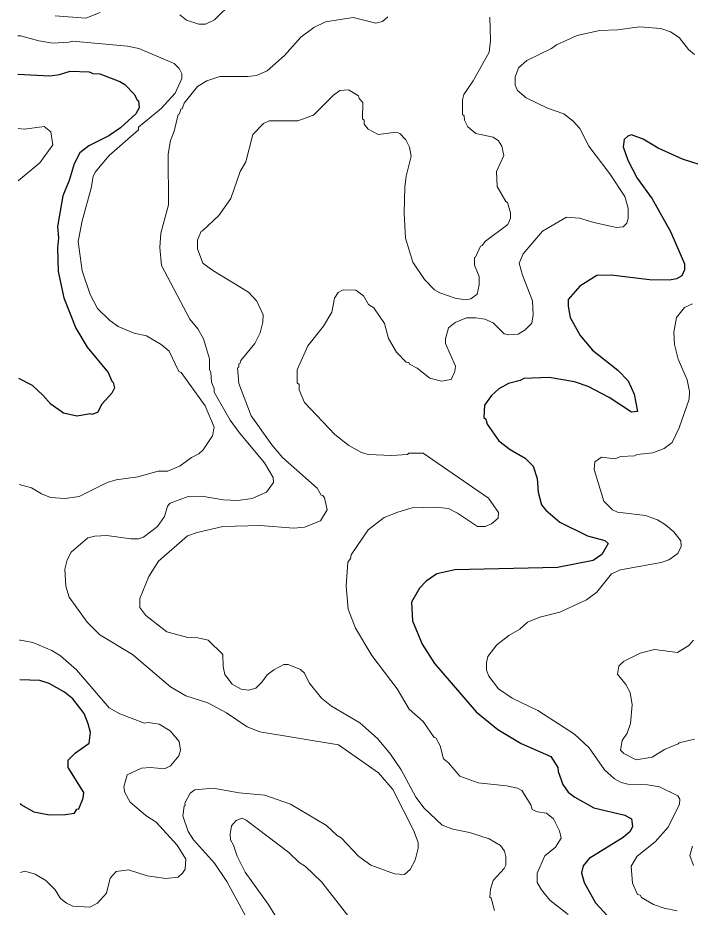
# Model space of a CAD drawing. Extents: x 447.8 to 473.9, y 7733.1 to 7760.8.
# Drawn here: x 447.809 to 449.42, y 7748.341 to 7750.473 of the extents above; entities that cross this region are included whole.
import ezdxf

# ---------------------------------------------------------------- set-up
doc = ezdxf.new("R2010")
doc.units = 0
doc.header["$LTSCALE"] = 0.032
doc.layers.add('1', color=7, linetype='Continuous', lineweight=25)
doc.layers.add('2', color=7, linetype='Continuous', lineweight=13)

msp = doc.modelspace()

# ---------------------------------------------------------------- linework, layer by layer
at = {"layer": '1'}
for points in [[(447.8092, 7750.3378), (447.8856, 7750.3338), (447.9089, 7750.3369), (447.9345, 7750.3449), (447.9797, 7750.3433), (447.9886, 7750.3394), (448.0054, 7750.3385), (448.0535, 7750.3201), (448.0655, 7750.3129), (448.0885, 7750.2893), (448.0954, 7750.2754), (448.0984, 7750.2741), (448.0999, 7750.257), (448.0918, 7750.2429), (448.0549, 7750.2093), (448.0272, 7750.1899), (447.979, 7750.1662), (447.9576, 7750.1494), (447.944, 7750.1228), (447.9324, 7750.0833), (447.9167, 7750.0459), (447.9045, 7749.9731), (447.9068, 7749.9454), (447.9045, 7749.9213), (447.9059, 7749.8652), (447.9194, 7749.8016), (447.9481, 7749.7287), (447.9753, 7749.6835), (448.0258, 7749.6229), (448.0341, 7749.6018), (448.0378, 7749.5989), (448.0407, 7749.5858), (448.0345, 7749.5734), (448.0102, 7749.5471), (448.0001, 7749.527), (447.9866, 7749.522), (447.9834, 7749.524), (447.9502, 7749.5178), (447.9189, 7749.525), (447.8882, 7749.5469), (447.8694, 7749.5688), (447.8443, 7749.5914), (447.8114, 7749.608)], [(449.4641, 7750.1145), (449.4019, 7750.1341), (449.3439, 7750.1606), (449.3081, 7750.1817), (449.2799, 7750.1925), (449.2707, 7750.1895), (449.2618, 7750.1809), (449.2599, 7750.1641), (449.271, 7750.1321), (449.2933, 7750.089), (449.3292, 7750.0394), (449.3731, 7749.9607), (449.4064, 7749.8835), (449.4065, 7749.8685), (449.4006, 7749.8543), (449.3876, 7749.8473), (449.371, 7749.8439), (449.3229, 7749.8448), (449.2311, 7749.8561), (449.1964, 7749.8553), (449.156, 7749.8297), (449.1278, 7749.7974), (449.1277, 7749.7817), (449.1326, 7749.7547), (449.1568, 7749.7112), (449.1864, 7749.6762), (449.2474, 7749.6281), (449.272, 7749.6024), (449.2862, 7749.571), (449.2941, 7749.5292), (449.2796, 7749.5275), (449.2259, 7749.5628), (449.1758, 7749.5893), (449.143, 7749.6005), (449.0828, 7749.6108), (449.0216, 7749.6084), (449.0133, 7749.6034), (448.9847, 7749.5962), (448.962, 7749.5836), (448.9439, 7749.568)], [(448.9439, 7749.568), (448.9275, 7749.5442), (448.9258, 7749.5146), (448.9304, 7749.511), (448.9337, 7749.4986), (448.9621, 7749.459)], [(448.9621, 7749.459), (448.9887, 7749.4384), (449.0248, 7749.4171), (449.044, 7749.3979), (449.0539, 7749.3686), (449.0564, 7749.3363), (449.064, 7749.3059), (449.0745, 7749.2927), (449.1081, 7749.2637), (449.1746, 7749.2309), (449.2158, 7749.2202), (449.2235, 7749.2127), (449.2088, 7749.1863), (449.1879, 7749.1722), (449.1028, 7749.1556), (448.8564, 7749.1498), (448.8135, 7749.1402), (448.7874, 7749.1222), (448.7715, 7749.1054), (448.7526, 7749.0724), (448.755, 7749.0272), (448.7779, 7748.9714), (448.8073, 7748.925), (448.9075, 7748.8097), (448.9592, 7748.767), (449.0156, 7748.7334), (449.0861, 7748.7023), (449.1035, 7748.6759), (449.1038, 7748.6662), (449.1155, 7748.6355), (449.1277, 7748.6168), (449.144, 7748.6047), (449.1895, 7748.5793), (449.2638, 7748.5618), (449.2798, 7748.5525), (449.2822, 7748.5343), (449.2766, 7748.5223), (449.2595, 7748.5083), (449.1787, 7748.4577), (449.1642, 7748.4405), (449.1598, 7748.4236), (449.166, 7748.4002), (449.1931, 7748.3517), (449.2314, 7748.3111)], [(447.8146, 7748.5897), (447.8165, 7748.587), (447.8475, 7748.57), (447.8849, 7748.5623), (447.9234, 7748.563), (447.9451, 7748.5663), (447.9506, 7748.5761), (447.9556, 7748.577), (447.966, 7748.602), (447.9669, 7748.6156), (447.9297, 7748.6757), (447.9294, 7748.6933), (447.9475, 7748.7111), (447.9798, 7748.7343), (447.983, 7748.7595), (447.978, 7748.7807), (447.9677, 7748.8051), (447.9411, 7748.8406), (447.9213, 7748.8561), (447.8839, 7748.8771), (447.8615, 7748.8843), (447.8137, 7748.8858)]]:
    msp.add_lwpolyline(points, dxfattribs=at)
at = {"layer": '2'}
for points in [[(448.3233, 7750.5106), (448.2807, 7750.4685), (448.2592, 7750.4581), (448.2426, 7750.4581), (448.2131, 7750.467), (448.1975, 7750.4798)], [(448.0065, 7750.4856), (447.9717, 7750.4725), (447.8986, 7750.4779)], [(448.2214, 7749.7503), (448.153, 7749.8789), (448.1498, 7749.9222), (448.1514, 7749.957), (448.1705, 7750.0243), (448.169, 7750.1465), (448.1747, 7750.1791), (448.1835, 7750.201), (448.1935, 7750.2412), (448.1963, 7750.2429), (448.1994, 7750.254), (448.2028, 7750.2549), (448.2075, 7750.268), (448.2395, 7750.3081), (448.262, 7750.3216), (448.2931, 7750.3322), (448.3604, 7750.3322), (448.3811, 7750.3351), (448.4069, 7750.3462), (448.4485, 7750.3824), (448.4872, 7750.4267), (448.5187, 7750.4494), (448.5468, 7750.4633), (448.6127, 7750.474), (448.6672, 7750.4605), (448.6827, 7750.4645), (448.6961, 7750.4755)], [(448.9402, 7750.4746), (448.9418, 7750.4186), (448.9386, 7750.3905), (448.9004, 7750.3219), (448.8776, 7750.2888)], [(449.4305, 7750.3848), (449.4166, 7750.3973), (449.3938, 7750.4256), (449.3732, 7750.4394), (449.3502, 7750.4476), (449.2989, 7750.4516), (449.2468, 7750.4442), (449.2034, 7750.4428), (449.1496, 7750.4308), (449.0997, 7750.4083), (449.088, 7750.3993), (449.0288, 7750.3704), (449.0092, 7750.353), (449.0011, 7750.3308), (449.0011, 7750.3117), (449.0069, 7750.2991), (449.0272, 7750.281), (449.0786, 7750.2566), (449.1175, 7750.2425), (449.1402, 7750.225), (449.1563, 7750.2074), (449.1778, 7750.1654), (449.2282, 7750.0987), (449.264, 7750.0448), (449.2719, 7750.0163), (449.2719, 7749.9919), (449.2684, 7749.981), (449.2596, 7749.9718), (449.244, 7749.9707), (449.1892, 7749.9825), (449.1553, 7749.993), (449.124, 7749.9954), (449.0665, 7749.9616), (449.0205, 7749.9076), (449.0107, 7749.8845), (449.0184, 7749.8561), (449.0428, 7749.7948), (449.0443, 7749.7607), (449.0412, 7749.7411), (449.0248, 7749.7251), (449.0079, 7749.7144), (448.9857, 7749.7134), (448.9749, 7749.7157), (448.9482, 7749.7421), (448.9279, 7749.7509), (448.9064, 7749.7542), (448.8846, 7749.7535), (448.8569, 7749.7424), (448.841, 7749.7295), (448.8343, 7749.7034), (448.8344, 7749.6922), (448.8583, 7749.6379), (448.8567, 7749.6252), (448.8476, 7749.6063), (448.8243, 7749.602), (448.7965, 7749.6089), (448.766, 7749.633), (448.7481, 7749.6429), (448.7462, 7749.6466), (448.7399, 7749.6476), (448.7168, 7749.6714), (448.6978, 7749.7044), (448.6878, 7749.7399), (448.6625, 7749.7775), (448.6498, 7749.7858), (448.6371, 7749.8063), (448.6189, 7749.82), (448.5889, 7749.8207), (448.5769, 7749.8149), (448.5681, 7749.8012), (448.5614, 7749.7672), (448.5413, 7749.7335), (448.5042, 7749.6866), (448.4784, 7749.6288), (448.4784, 7749.5978), (448.4831, 7749.5941), (448.4832, 7749.5813), (448.4961, 7749.5506), (448.5687, 7749.4739), (448.6024, 7749.4474), (448.6327, 7749.4309), (448.6483, 7749.4264), (448.7056, 7749.424), (448.7426, 7749.4264), (448.746, 7749.4296), (448.7806, 7749.4291), (448.9372, 7749.3216), (448.9609, 7749.2875), (448.9605, 7749.2736), (448.9443, 7749.2598), (448.9291, 7749.2533), (448.9107, 7749.2539), (448.8625, 7749.2854), (448.8409, 7749.2964)], [(447.8122, 7749.3543), (447.8123, 7749.3543), (447.8419, 7749.3462), (447.8662, 7749.3316), (447.8873, 7749.3233), (447.9224, 7749.3206), (447.9564, 7749.3256), (448.0228, 7749.3589), (448.0444, 7749.3651), (448.0966, 7749.3723), (448.1458, 7749.3861), (448.1685, 7749.3863), (448.198, 7749.399), (448.2251, 7749.4191), (448.2425, 7749.4278), (448.253, 7749.4375), (448.2754, 7749.4709), (448.2794, 7749.4921), (448.2583, 7749.5425), (448.2003, 7749.6225), (448.195, 7749.625), (448.172, 7749.674), (448.1523, 7749.6896), (448.1171, 7749.7104), (448.0875, 7749.7172), (448.0494, 7749.7331), (448.0298, 7749.7475), (448.0001, 7749.7765), (447.9821, 7749.8098), (447.9635, 7749.8663), (447.9534, 7749.9366), (447.9631, 7749.9864), (447.9847, 7750.0647), (447.9895, 7750.0929), (447.9943, 7750.1029), (448.0282, 7750.1431), (448.0983, 7750.2041), (448.0986, 7750.2109), (448.1527, 7750.2558), (448.1864, 7750.2926), (448.2025, 7750.3273), (448.2024, 7750.3387), (448.1957, 7750.3513), (448.1837, 7750.3632), (448.0987, 7750.3993), (448.0716, 7750.4054), (447.9399, 7750.417), (447.9318, 7750.4143), (447.8929, 7750.4124), (447.8592, 7750.418), (447.8153, 7750.4298), (447.809, 7750.4298)], [(448.8873, 7750.2119), (448.907, 7750.1957), (448.9482, 7750.187), (448.9613, 7750.1778), (448.9689, 7750.1653), (448.9736, 7750.1431), (448.9562, 7750.1049), (448.9578, 7750.069), (448.9784, 7750.0327), (448.9826, 7750.0303), (448.9896, 7750.0058), (448.9897, 7749.9926), (448.9833, 7749.9779), (448.9295, 7749.9376), (448.9222, 7749.9274), (448.9176, 7749.9254), (448.9063, 7749.8995), (448.9033, 7749.8981), (448.9034, 7749.8797), (448.9144, 7749.853), (448.9144, 7749.8332), (448.9095, 7749.8104), (448.8949, 7749.7991), (448.8816, 7749.7968), (448.8574, 7749.8006), (448.8202, 7749.8135), (448.8078, 7749.8209), (448.7833, 7749.8454), (448.7555, 7749.8871), (448.7383, 7749.9451), (448.7348, 7750.0047), (448.7364, 7750.0673), (448.7398, 7750.0936), (448.7518, 7750.1412), (448.7477, 7750.1627), (448.7386, 7750.1808), (448.7244, 7750.1957), (448.7169, 7750.1991), (448.6727, 7750.1935), (448.6485, 7750.2064), (448.6393, 7750.2183), (448.6387, 7750.2276), (448.6353, 7750.2312), (448.6355, 7750.2698), (448.6275, 7750.2794), (448.6257, 7750.2863), (448.6015, 7750.3001), (448.5811, 7750.2984), (448.5652, 7750.2874), (448.5179, 7750.2395), (448.4803, 7750.2264), (448.4111, 7750.2263), (448.3978, 7750.22), (448.3721, 7750.1931), (448.3553, 7750.128), (448.3423, 7750.1048), (448.3195, 7750.0401), (448.291, 7749.9995), (448.2517, 7749.9621), (448.2485, 7749.9617), (448.2396, 7749.9398), (448.2397, 7749.9195), (448.2523, 7749.8852), (448.2761, 7749.8674), (448.3621, 7749.8151), (448.382, 7749.7938), (448.3967, 7749.7613), (448.3965, 7749.7431), (448.3902, 7749.7182), (448.3769, 7749.6919), (448.3432, 7749.6518), (448.3421, 7749.6448), (448.339, 7749.6434), (448.3389, 7749.6359), (448.3358, 7749.6336), (448.339, 7749.5964), (448.3682, 7749.5187), (448.4176, 7749.4493), (448.4437, 7749.4194), (448.5263, 7749.3454), (448.5358, 7749.3291), (448.5401, 7749.3283), (448.544, 7749.3224), (448.5505, 7749.2936), (448.5347, 7749.2671), (448.4964, 7749.2517), (448.4708, 7749.2493), (448.3898, 7749.2564), (448.3, 7749.2533), (448.2386, 7749.239), (448.2161, 7749.231), (448.1465, 7749.1703), (448.1228, 7749.1337), (448.1017, 7749.0813), (448.1017, 7749.0597)], [(448.8776, 7750.2888), (448.8744, 7750.276), (448.8744, 7750.2411), (448.8791, 7750.2379), (448.8793, 7750.2279), (448.8873, 7750.2119)], [(447.8096, 7750.2078), (447.825, 7750.2064), (447.8726, 7750.2125), (447.8884, 7750.1996), (447.8931, 7750.1687), (447.8617, 7750.1251), (447.81, 7750.0824)], [(449.2939, 7748.3718), (449.2821, 7748.3983), (449.2786, 7748.439), (449.2934, 7748.4633), (449.3368, 7748.4981), (449.3677, 7748.5329), (449.3951, 7748.5878), (449.3952, 7748.5997), (449.3905, 7748.608), (449.3466, 7748.6297), (449.3184, 7748.6344), (449.2709, 7748.6361), (449.2549, 7748.6396), (449.2388, 7748.6485), (449.2152, 7748.6702), (449.1786, 7748.7229), (449.1431, 7748.7559), (449.0553, 7748.8124), (448.9939, 7748.8423), (448.9614, 7748.8647), (448.9379, 7748.8951), (448.9322, 7748.9096), (448.9321, 7748.9269), (448.9358, 7748.9419), (448.9574, 7748.9698), (448.986, 7748.9926), (449.0119, 7749.0075), (449.0302, 7749.0241), (449.0598, 7749.0363), (449.1081, 7749.0485), (449.1721, 7749.0775), (449.1967, 7749.0964), (449.2321, 7749.1401), (449.2534, 7749.1498), (449.351, 7749.1672), (449.3692, 7749.1736), (449.3909, 7749.1889), (449.3985, 7749.2057), (449.3977, 7749.2196), (449.3813, 7749.2406), (449.3609, 7749.2579), (449.3424, 7749.2692), (449.3135, 7749.2803), (449.2461, 7749.2878), (449.2344, 7749.2938), (449.2131, 7749.3145), (449.1903, 7749.3903), (449.1918, 7749.409), (449.2082, 7749.4196), (449.2395, 7749.416), (449.2544, 7749.4214), (449.2869, 7749.4232), (449.2932, 7749.4262), (449.331, 7749.4303), (449.3582, 7749.4406), (449.3771, 7749.4548), (449.3936, 7749.4903), (449.4178, 7749.5592), (449.4185, 7749.5769), (449.4132, 7749.6049), (449.3917, 7749.655), (449.3826, 7749.69), (449.381, 7749.7191), (449.3873, 7749.755), (449.4069, 7749.7784), (449.426, 7749.7874)], [(448.2715, 7749.6233), (448.2684, 7749.6294), (448.2683, 7749.6559), (448.2542, 7749.7031), (448.2403, 7749.7277), (448.2214, 7749.7503)], [(448.355, 7748.3203), (448.31, 7748.4029), (448.2806, 7748.4466), (448.2303, 7748.5024), (448.2177, 7748.5224), (448.2044, 7748.5602), (448.2075, 7748.5829), (448.2105, 7748.585), (448.2093, 7748.5902), (448.2218, 7748.6147), (448.2334, 7748.6223), (448.2769, 7748.6263), (448.3399, 7748.6152), (448.4007, 7748.6094), (448.4626, 7748.5884), (448.5492, 7748.5372), (448.5743, 7748.5128), (448.5836, 7748.5075), (448.6264, 7748.4623), (448.6554, 7748.4418), (448.7121, 7748.4212), (448.7355, 7748.4196), (448.7495, 7748.4312), (448.7617, 7748.4539), (448.7685, 7748.4822), (448.7685, 7748.4965), (448.7572, 7748.5257), (448.7076, 7748.6231), (448.6734, 7748.663), (448.5773, 7748.7299), (448.3893, 7748.7614), (448.3584, 7748.7737), (448.3094, 7748.8071), (448.2645, 7748.8312), (448.2118, 7748.8474), (448.1751, 7748.8695), (448.0842, 7748.9468), (448.0057, 7748.994), (447.9755, 7749.0244), (447.9324, 7749.0845), (447.9244, 7749.1108), (447.922, 7749.1514), (447.9273, 7749.1741), (447.9369, 7749.1917), (447.9769, 7749.2268), (447.9939, 7749.2307), (448.0227, 7749.2323), (448.0797, 7749.2244), (448.0984, 7749.2244), (448.1101, 7749.2283), (448.144, 7749.254), (448.1604, 7749.2779), (448.1679, 7749.3023), (448.1738, 7749.3093), (448.217, 7749.3253), (448.2497, 7749.3261), (448.3014, 7749.3172), (448.3362, 7749.3157), (448.3709, 7749.3205), (448.4054, 7749.3358), (448.4221, 7749.3591), (448.4214, 7749.3707), (448.4002, 7749.4061), (448.3394, 7749.4786), (448.3177, 7749.5087), (448.2796, 7749.5759), (448.2795, 7749.5847), (448.2735, 7749.5995), (448.2715, 7749.6233)], [(448.8409, 7749.2964), (448.8102, 7749.2997), (448.7545, 7749.2981), (448.7198, 7749.2883), (448.6869, 7749.2748), (448.6484, 7749.246)], [(448.6484, 7749.246), (448.6083, 7749.1859), (448.6066, 7749.1773), (448.6002, 7749.1678), (448.5963, 7749.111), (448.6004, 7749.0557), (448.6184, 7749.0101), (448.6575, 7748.9444), (448.7184, 7748.8642), (448.7468, 7748.8159), (448.7803, 7748.7862), (448.8068, 7748.7479), (448.8107, 7748.7467), (448.821, 7748.728), (448.8294, 7748.6965), (448.8408, 7748.6871), (448.8681, 7748.6551), (448.9125, 7748.6393), (448.9798, 7748.6321), (449.0066, 7748.6264), (449.0167, 7748.621), (449.0387, 7748.5863), (449.0415, 7748.5749), (449.0546, 7748.5696), (449.0757, 7748.5662), (449.0929, 7748.5532), (449.1072, 7748.5244), (449.1115, 7748.5064), (449.0978, 7748.4851), (449.072, 7748.4639), (449.0533, 7748.4229), (449.054, 7748.3999), (449.0637, 7748.3825), (449.0837, 7748.3576), (449.1276, 7748.3234)], [(448.1017, 7749.0597), (448.1158, 7749.0403), (448.1664, 7749.001), (448.2168, 7748.9875), (448.2404, 7748.9864), (448.2652, 7748.9808)], [(447.8134, 7748.9812), (447.8155, 7748.9808), (447.8454, 7748.9757), (447.8902, 7748.9561), (447.9111, 7748.9436), (447.9499, 7748.9104), (448.0281, 7748.8186), (448.0538, 7748.8042), (448.1124, 7748.782), (448.1212, 7748.7834), (448.1481, 7748.7794), (448.174, 7748.764), (448.1961, 7748.7384), (448.1993, 7748.7178), (448.1948, 7748.7038), (448.1748, 7748.6796), (448.1609, 7748.6729), (448.1273, 7748.676), (448.1055, 7748.6745), (448.0709, 7748.6585), (448.0633, 7748.6295), (448.0652, 7748.616), (448.0784, 7748.5925), (448.1158, 7748.5606), (448.1404, 7748.5452), (448.1906, 7748.4898), (448.2116, 7748.456), (448.2098, 7748.4325), (448.2041, 7748.4226), (448.193, 7748.4132), (448.1634, 7748.41), (448.1189, 7748.4164), (448.0743, 7748.4308), (448.045, 7748.4265), (448.0301, 7748.4103), (448.0213, 7748.3749), (448.0001, 7748.351), (447.9819, 7748.3411), (447.9408, 7748.3435), (447.9256, 7748.3505), (447.9111, 7748.3617), (447.8982, 7748.3825), (447.8762, 7748.4054), (447.8503, 7748.42), (447.8258, 7748.4277), (447.8151, 7748.4239)], [(448.2652, 7748.9808), (448.3005, 7748.9467), (448.3013, 7748.9178), (448.3053, 7748.899), (448.3231, 7748.8756), (448.3443, 7748.8638), (448.3617, 7748.8613), (448.3796, 7748.8661), (448.3942, 7748.8804), (448.4065, 7748.8982), (448.4223, 7748.9101), (448.4467, 7748.9229), (448.4566, 7748.9227), (448.4862, 7748.9112), (448.496, 7748.9021), (448.5072, 7748.8787), (448.5372, 7748.842), (448.5608, 7748.8231), (448.6285, 7748.7833), (448.6709, 7748.7456), (448.7025, 7748.7075), (448.728, 7748.6703), (448.7629, 7748.6044), (448.7831, 7748.5781), (448.8257, 7748.5379), (448.8512, 7748.528), (448.8912, 7748.5203), (448.939, 7748.5049), (448.9661, 7748.4889), (448.9754, 7748.4754), (448.9785, 7748.4628), (448.9785, 7748.4416), (448.9743, 7748.4337), (448.9484, 7748.4053), (448.9417, 7748.384), (448.9402, 7748.3654), (448.9433, 7748.3623), (448.9514, 7748.3331)], [(449.431, 7748.7435), (449.3942, 7748.7354), (449.3918, 7748.7323), (449.3586, 7748.7193), (449.3291, 7748.7003), (449.2909, 7748.6939), (449.2612, 7748.7097), (449.2531, 7748.7174), (449.2572, 7748.7403), (449.2695, 7748.7579), (449.2774, 7748.7816), (449.2816, 7748.8265), (449.2767, 7748.8556), (449.2663, 7748.8748), (449.2465, 7748.8998), (449.2497, 7748.9188), (449.2608, 7748.9301), (449.3003, 7748.9503), (449.335, 7748.9591), (449.3899, 7748.9513), (449.4168, 7748.9684), (449.4286, 7748.981)], [(448.6054, 7748.3143), (448.5371, 7748.4016), (448.4986, 7748.4388), (448.4834, 7748.4483), (448.4589, 7748.4718), (448.3567, 7748.5496), (448.3466, 7748.5543), (448.3324, 7748.5485), (448.3212, 7748.536), (448.318, 7748.5157), (448.319, 7748.5027), (448.3263, 7748.4895), (448.3347, 7748.4632), (448.3541, 7748.4248), (448.409, 7748.3484), (448.4818, 7748.2312)], [(449.4285, 7748.4412), (449.4196, 7748.4647), (449.4261, 7748.487)], [(449.3889, 7748.3322), (449.358, 7748.3387), (449.3322, 7748.3477), (449.3035, 7748.3646), (449.3005, 7748.3702), (449.2939, 7748.3718)]]:
    msp.add_lwpolyline(points, dxfattribs=at)

doc.saveas('drawing.dxf')
